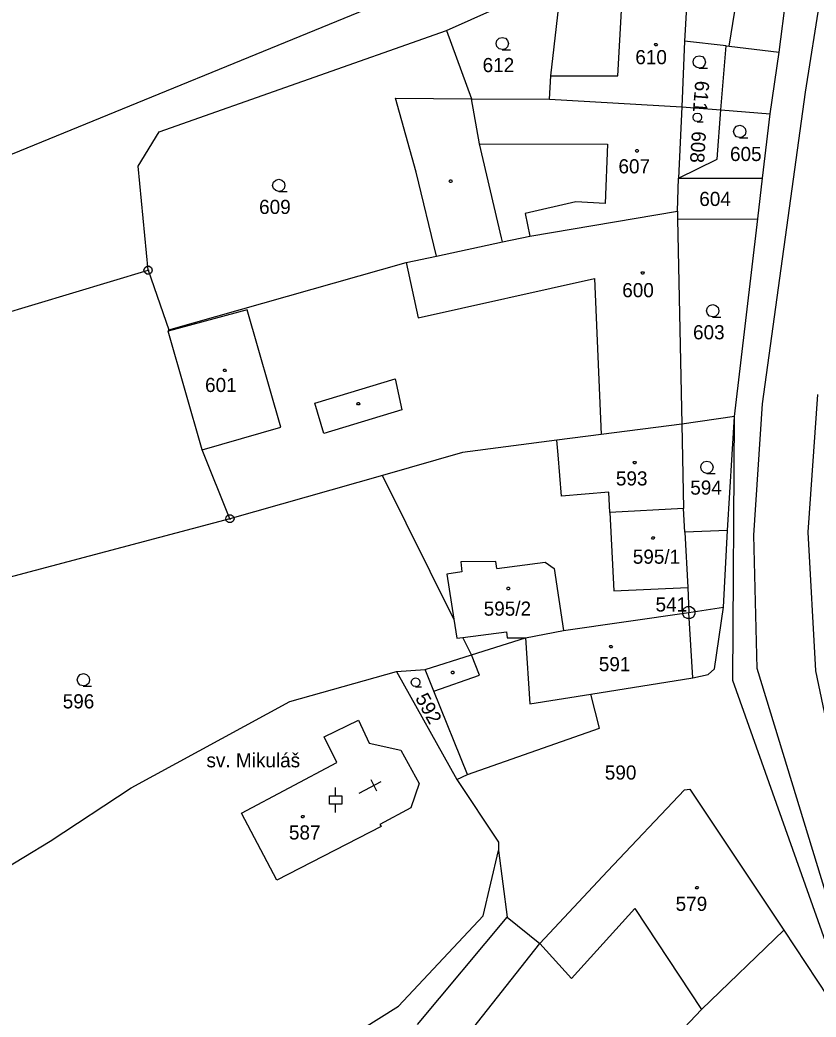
# Model space of a CAD drawing. Extents: x -609861 to -605046, y -1120287 to -1116307.
# Drawn here: x -607503.9 to -607408.4, y -1119632.9 to -1119513.1 of the extents above; entities that cross this region are included whole.
import ezdxf

# ---------------------------------------------------------------- set-up
doc = ezdxf.new("R2010")
doc.units = 0
for name, color, linetype in [('Vrstva 1', 7, 'Continuous'), ('Vrstva 2', 7, 'Continuous'), ('Vrstva 3', 7, 'Continuous'), ('Vrstva 4', 7, 'Continuous'), ('Vrstva 5', 7, 'Continuous'), ('Vrstva 7', 7, 'Continuous'), ('Vrstva 8', 7, 'Continuous')]:
    doc.layers.add(name, color=color, linetype=linetype)

msp = doc.modelspace()

# ---------------------------------------------------------------- linework, layer by layer
at = {"layer": 'Vrstva 1'}
for p, q in [((-607412.79, -1119516.96), (-607410.8, -1119501.09)), ((-607439.98, -1119502.64), (-607552.49, -1119548.67)), ((-607452.74, -1119514.35), (-607438.87, -1119508.14)), ((-607440.19, -1119519.82), (-607438.87, -1119508.14)), ((-607418.8, -1119516.26), (-607418.12, -1119512.02)), ((-607487.24, -1119526.53), (-607452.74, -1119514.35)), ((-607452.74, -1119514.35), (-607449.73, -1119522.57)), ((-607424.14, -1119515.63), (-607424.46, -1119523.54)), ((-607419.17, -1119516.21), (-607424.14, -1119515.63)), ((-607419.78, -1119523.9), (-607419.17, -1119516.21)), ((-607419.17, -1119516.21), (-607418.8, -1119516.26)), ((-607418.8, -1119516.26), (-607412.79, -1119516.96)), ((-607413.86, -1119524.36), (-607412.79, -1119516.96)), ((-607440.36, -1119522.59), (-607440.19, -1119519.82)), ((-607458.84, -1119522.49), (-607449.73, -1119522.57)), ((-607456.38, -1119531.37), (-607458.84, -1119522.49)), ((-607449.73, -1119522.57), (-607440.36, -1119522.59)), ((-607440.36, -1119522.59), (-607424.46, -1119523.54)), ((-607424.46, -1119523.54), (-607424.87, -1119532.09)), ((-607424.46, -1119523.54), (-607419.78, -1119523.9)), ((-607420.25, -1119529.8), (-607419.78, -1119523.9)), ((-607414.81, -1119532.09), (-607413.86, -1119524.36)), ((-607489.73, -1119530.67), (-607487.24, -1119526.53)), ((-607488.55, -1119543.17), (-607489.73, -1119530.67)), ((-607424.87, -1119532.09), (-607420.25, -1119529.8)), ((-607453.93, -1119541.47), (-607456.38, -1119531.37)), ((-607424.98, -1119536.05), (-607424.87, -1119532.09)), ((-607424.87, -1119532.09), (-607414.81, -1119532.09)), ((-607415.35, -1119537), (-607414.81, -1119532.09)), ((-607442.72, -1119539.08), (-607424.98, -1119536.05)), ((-607424.98, -1119536.05), (-607424.98, -1119537.01)), ((-607424.98, -1119537.01), (-607415.35, -1119537)), ((-607424.98, -1119537.01), (-607424.46, -1119561.67)), ((-607418.16, -1119560.73), (-607415.35, -1119537)), ((-607446.01, -1119539.76), (-607442.72, -1119539.08)), ((-607453.93, -1119541.47), (-607446.01, -1119539.76)), ((-607457.57, -1119542.22), (-607453.93, -1119541.47)), ((-607486.08, -1119550.32), (-607457.57, -1119542.22)), ((-607537.25, -1119557.8), (-607488.55, -1119543.17)), ((-607488.55, -1119543.17), (-607486.08, -1119550.32)), ((-607476.64, -1119547.9), (-607486.13, -1119550.49)), ((-607472.6, -1119562.01), (-607476.64, -1119547.9)), ((-607486.13, -1119550.49), (-607486.08, -1119550.32)), ((-607482.05, -1119564.72), (-607486.13, -1119550.49)), ((-607418.16, -1119560.73), (-607424.46, -1119561.67)), ((-607418.99, -1119574.41), (-607418.16, -1119560.73)), ((-607418.37, -1119592.45), (-607418.16, -1119560.73)), ((-607482.05, -1119564.72), (-607472.6, -1119562.01)), ((-607424.46, -1119561.67), (-607434.16, -1119562.9)), ((-607424.46, -1119561.67), (-607424.26, -1119571.8)), ((-607434.16, -1119562.9), (-607439.47, -1119563.59)), ((-607439.47, -1119563.59), (-607450.8, -1119565.07)), ((-607439.33, -1119565.34), (-607439.47, -1119563.59)), ((-607478.72, -1119573.02), (-607482.05, -1119564.72)), ((-607450.8, -1119565.07), (-607460.42, -1119567.81)), ((-607438.93, -1119570.29), (-607439.33, -1119565.34)), ((-607460.42, -1119567.81), (-607478.72, -1119573.02)), ((-607451.84, -1119585.09), (-607460.42, -1119567.81)), ((-607433.25, -1119569.83), (-607438.93, -1119570.29)), ((-607433.12, -1119572.26), (-607433.25, -1119569.83)), ((-607424.26, -1119571.8), (-607433.12, -1119572.26)), ((-607424.13, -1119574.62), (-607424.26, -1119571.8)), ((-607478.72, -1119573.02), (-607508.25, -1119580.86)), ((-607418.99, -1119574.41), (-607424.13, -1119574.62)), ((-607419.49, -1119583.64), (-607418.99, -1119574.41)), ((-607446.79, -1119578.14), (-607450.99, -1119578.2)), ((-607446.67, -1119579.01), (-607446.79, -1119578.14)), ((-607446.67, -1119579.01), (-607440.89, -1119578.24)), ((-607440.89, -1119578.24), (-607439.8, -1119578.99)), ((-607452.68, -1119579.66), (-607451.84, -1119585.09)), ((-607439.8, -1119578.99), (-607438.7, -1119586.46)), ((-607423.64, -1119584.28), (-607419.49, -1119583.64)), ((-607420.54, -1119591.06), (-607419.49, -1119583.64)), ((-607438.7, -1119586.46), (-607423.64, -1119584.28)), ((-607451.84, -1119585.09), (-607451.49, -1119587.37)), ((-607451.49, -1119587.37), (-607450.76, -1119587.28)), ((-607449.71, -1119589.38), (-607450.76, -1119587.28)), ((-607443.23, -1119587.32), (-607438.7, -1119586.46)), ((-607449.71, -1119589.38), (-607443.23, -1119587.32)), ((-607455.27, -1119591.14), (-607449.71, -1119589.38)), ((-607471.55, -1119594.97), (-607458.72, -1119591.35)), ((-607458.72, -1119591.35), (-607455.27, -1119591.14)), ((-607458.72, -1119591.35), (-607451.49, -1119604.36)), ((-607454.25, -1119593.73), (-607455.27, -1119591.14)), ((-607423.16, -1119592.12), (-607421.33, -1119591.73)), ((-607421.33, -1119591.73), (-607420.54, -1119591.06)), ((-607435.41, -1119594.09), (-607423.16, -1119592.12)), ((-607407.21, -1119623.81), (-607418.37, -1119592.45)), ((-607450.2, -1119603.75), (-607454.25, -1119593.73)), ((-607434.35, -1119598.19), (-607435.41, -1119594.09)), ((-607490.6, -1119605.36), (-607471.55, -1119594.97)), ((-607467.43, -1119599.2), (-607463.28, -1119597.23)), ((-607463.28, -1119597.23), (-607462.03, -1119599.96)), ((-607465.88, -1119602.29), (-607467.43, -1119599.2)), ((-607450.2, -1119603.75), (-607434.35, -1119598.19)), ((-607462.03, -1119599.96), (-607458.22, -1119600.83)), ((-607458.22, -1119600.83), (-607456.02, -1119604.81)), ((-607477.32, -1119608.37), (-607465.88, -1119602.29)), ((-607451.49, -1119604.36), (-607450.2, -1119603.75)), ((-607456.02, -1119604.81), (-607457.01, -1119607.75)), ((-607451.49, -1119604.36), (-607446.49, -1119611.86)), ((-607500.3, -1119611.75), (-607490.6, -1119605.36)), ((-607433.41, -1119615.35), (-607424.17, -1119605.58)), ((-607424.17, -1119605.58), (-607423.53, -1119605.52)), ((-607423.53, -1119605.52), (-607412.24, -1119622.43)), ((-607473.09, -1119616.45), (-607477.32, -1119608.37)), ((-607457.01, -1119607.75), (-607460.73, -1119609.73)), ((-607460.59, -1119609.98), (-607473.09, -1119616.45)), ((-607460.73, -1119609.73), (-607460.59, -1119609.98)), ((-607513.13, -1119619.52), (-607500.3, -1119611.75)), ((-607446.49, -1119611.86), (-607446.5, -1119612.87)), ((-607448.32, -1119620.71), (-607446.5, -1119612.87)), ((-607446.5, -1119612.87), (-607445.44, -1119620.87)), ((-607441.53, -1119624.05), (-607433.41, -1119615.35)), ((-607458.51, -1119631.56), (-607448.32, -1119620.71)), ((-607456.22, -1119633.79), (-607445.44, -1119620.87)), ((-607445.44, -1119620.87), (-607441.53, -1119624.05)), ((-607422.11, -1119631.97), (-607412.24, -1119622.43)), ((-607412.24, -1119622.43), (-607401.02, -1119639.47)), ((-607451.89, -1119637.15), (-607441.53, -1119624.05)), ((-607495.8, -1119654.95), (-607458.51, -1119631.56)), ((-607426.77, -1119636.85), (-607422.11, -1119631.97))]:
    msp.add_line(p, q, dxfattribs=at)
msp.add_lwpolyline([(-607450.99, -1119578.2), (-607450.9, -1119579.4), (-607452.68, -1119579.66)], dxfattribs=at)
at = {"layer": 'Vrstva 3'}
msp.add_line((-607466.04, -1119606.29), (-607466.04, -1119605.29), dxfattribs=at)
for points in [[(-607446.02, -1119516.66), (-607446.4, -1119516.56), (-607446.67, -1119516.29), (-607446.77, -1119515.92), (-607446.67, -1119515.55), (-607446.4, -1119515.28), (-607446.03, -1119515.18), (-607445.66, -1119515.28), (-607445.39, -1119515.55), (-607445.29, -1119515.93), (-607445.39, -1119516.31), (-607445.66, -1119516.58), (-607446.04, -1119516.68), (-607445.04, -1119516.68)], [(-607422.37, -1119518.88), (-607422.75, -1119518.78), (-607423.02, -1119518.51), (-607423.12, -1119518.14), (-607423.02, -1119517.77), (-607422.75, -1119517.5), (-607422.38, -1119517.4), (-607422.01, -1119517.5), (-607421.74, -1119517.77), (-607421.64, -1119518.15), (-607421.74, -1119518.53), (-607422.01, -1119518.8), (-607422.39, -1119518.9), (-607421.39, -1119518.9)], [(-607422.61, -1119525.31), (-607422.876, -1119525.24), (-607423.065, -1119525.051), (-607423.135, -1119524.792), (-607423.065, -1119524.533), (-607422.876, -1119524.344), (-607422.617, -1119524.274), (-607422.358, -1119524.344), (-607422.169, -1119524.533), (-607422.099, -1119524.799), (-607422.169, -1119525.065), (-607422.358, -1119525.254), (-607422.624, -1119525.324), (-607421.924, -1119525.324)], [(-607417.52, -1119527.23), (-607417.9, -1119527.13), (-607418.17, -1119526.86), (-607418.27, -1119526.49), (-607418.17, -1119526.12), (-607417.9, -1119525.85), (-607417.53, -1119525.75), (-607417.16, -1119525.85), (-607416.89, -1119526.12), (-607416.79, -1119526.5), (-607416.89, -1119526.88), (-607417.16, -1119527.15), (-607417.54, -1119527.25), (-607416.54, -1119527.25)], [(-607472.85, -1119533.7), (-607473.23, -1119533.6), (-607473.5, -1119533.33), (-607473.6, -1119532.96), (-607473.5, -1119532.59), (-607473.23, -1119532.32), (-607472.86, -1119532.22), (-607472.49, -1119532.32), (-607472.22, -1119532.59), (-607472.12, -1119532.97), (-607472.22, -1119533.35), (-607472.49, -1119533.62), (-607472.87, -1119533.72), (-607471.87, -1119533.72)], [(-607420.76, -1119548.76), (-607421.14, -1119548.66), (-607421.41, -1119548.39), (-607421.51, -1119548.02), (-607421.41, -1119547.65), (-607421.14, -1119547.38), (-607420.77, -1119547.28), (-607420.4, -1119547.38), (-607420.13, -1119547.65), (-607420.03, -1119548.03), (-607420.13, -1119548.41), (-607420.4, -1119548.68), (-607420.78, -1119548.78), (-607419.78, -1119548.78)], [(-607421.46, -1119567.56), (-607421.84, -1119567.46), (-607422.11, -1119567.19), (-607422.21, -1119566.82), (-607422.11, -1119566.45), (-607421.84, -1119566.18), (-607421.47, -1119566.08), (-607421.1, -1119566.18), (-607420.83, -1119566.45), (-607420.73, -1119566.83), (-607420.83, -1119567.21), (-607421.1, -1119567.48), (-607421.48, -1119567.58), (-607420.48, -1119567.58)], [(-607496.31, -1119593.1), (-607496.69, -1119593), (-607496.96, -1119592.73), (-607497.06, -1119592.36), (-607496.96, -1119591.99), (-607496.69, -1119591.72), (-607496.32, -1119591.62), (-607495.95, -1119591.72), (-607495.68, -1119591.99), (-607495.58, -1119592.37), (-607495.68, -1119592.75), (-607495.95, -1119593.02), (-607496.33, -1119593.12), (-607495.33, -1119593.12)], [(-607456.43, -1119593.18), (-607456.696, -1119593.11), (-607456.885, -1119592.921), (-607456.955, -1119592.662), (-607456.885, -1119592.403), (-607456.696, -1119592.214), (-607456.437, -1119592.144), (-607456.178, -1119592.214), (-607455.989, -1119592.403), (-607455.919, -1119592.669), (-607455.989, -1119592.935), (-607456.178, -1119593.124), (-607456.444, -1119593.194), (-607455.744, -1119593.194)], [(-607466.04, -1119608.29), (-607466.04, -1119607.29), (-607466.79, -1119607.29), (-607466.79, -1119606.29), (-607466.04, -1119606.29), (-607465.29, -1119606.29), (-607465.29, -1119607.29), (-607466.04, -1119607.29)]]:
    msp.add_lwpolyline(points, dxfattribs=at)
at = {"layer": 'Vrstva 4'}
for p, q in [((-607409.63, -1119521.78), (-607404.05, -1119486.06)), ((-607432.18, -1119519.79), (-607431.67, -1119511.24)), ((-607423.93, -1119511.51), (-607424.14, -1119515.63)), ((-607440.19, -1119519.82), (-607432.18, -1119519.79)), ((-607448.76, -1119527.96), (-607449.73, -1119522.57)), ((-607414.78, -1119559.21), (-607409.63, -1119521.78)), ((-607419.78, -1119523.9), (-607413.86, -1119524.36)), ((-607446.13, -1119539.26), (-607448.76, -1119527.96)), ((-607448.76, -1119527.96), (-607433.42, -1119528.02)), ((-607433.42, -1119528.02), (-607433.69, -1119535.15)), ((-607437.21, -1119534.95), (-607443.27, -1119536.36)), ((-607433.69, -1119535.15), (-607437.21, -1119534.95)), ((-607443.27, -1119536.36), (-607442.72, -1119539.08)), ((-607446.01, -1119539.76), (-607446.13, -1119539.26)), ((-607457.57, -1119542.22), (-607456.12, -1119548.88)), ((-607456.12, -1119548.88), (-607434.95, -1119544.17)), ((-607434.95, -1119544.17), (-607434.16, -1119562.9)), ((-607468.55, -1119559.11), (-607458.9, -1119556.2)), ((-607458.9, -1119556.2), (-607458.08, -1119559.94)), ((-607408.19, -1119558.07), (-607409.37, -1119574.63)), ((-607467.45, -1119562.76), (-607468.55, -1119559.11)), ((-607415.83, -1119574.99), (-607414.78, -1119559.21)), ((-607458.08, -1119559.94), (-607467.45, -1119562.76)), ((-607433.12, -1119572.26), (-607432.63, -1119581.67)), ((-607424.13, -1119574.62), (-607423.76, -1119581.27)), ((-607415.44, -1119591), (-607415.83, -1119574.99)), ((-607409.37, -1119574.63), (-607408.45, -1119591.27)), ((-607432.63, -1119581.67), (-607423.76, -1119581.27)), ((-607423.76, -1119581.27), (-607423.64, -1119584.28)), ((-607423.16, -1119592.12), (-607423.64, -1119584.28)), ((-607450.76, -1119587.28), (-607445.54, -1119586.6)), ((-607445.54, -1119586.6), (-607445.43, -1119587.34)), ((-607445.43, -1119587.34), (-607443.23, -1119587.32)), ((-607443.23, -1119587.32), (-607442.73, -1119595.25)), ((-607448.78, -1119591.82), (-607449.71, -1119589.38)), ((-607454.25, -1119593.73), (-607448.78, -1119591.82)), ((-607405.61, -1119623.19), (-607415.44, -1119591)), ((-607408.45, -1119591.27), (-607405.35, -1119606.1)), ((-607442.73, -1119595.25), (-607435.41, -1119594.09)), ((-607437.72, -1119628.23), (-607430.13, -1119619.85)), ((-607430.13, -1119619.85), (-607422.11, -1119631.97)), ((-607441.53, -1119624.05), (-607437.72, -1119628.23))]:
    msp.add_line(p, q, dxfattribs=at)
at = {"layer": 'Vrstva 5'}
for p, q in [((-607463.21, -1119605.99), (-607460.553, -1119604.598)), ((-607461.09, -1119605.726), (-607461.786, -1119604.397))]:
    msp.add_line(p, q, dxfattribs=at)
for points in [[(-607427.5, -1119515.91), (-607427.41, -1119516.06), (-607427.5, -1119516.21), (-607427.68, -1119516.21), (-607427.77, -1119516.06), (-607427.68, -1119515.91)], [(-607429.77, -1119528.66), (-607429.68, -1119528.81), (-607429.77, -1119528.96), (-607429.95, -1119528.96), (-607430.04, -1119528.81), (-607429.95, -1119528.66)], [(-607452.14, -1119532.31), (-607452.05, -1119532.46), (-607452.14, -1119532.61), (-607452.32, -1119532.61), (-607452.41, -1119532.46), (-607452.32, -1119532.31)], [(-607429.09, -1119543.34), (-607429, -1119543.49), (-607429.09, -1119543.64), (-607429.27, -1119543.64), (-607429.36, -1119543.49), (-607429.27, -1119543.34)], [(-607479.25, -1119555.04), (-607479.16, -1119555.19), (-607479.25, -1119555.34), (-607479.43, -1119555.34), (-607479.52, -1119555.19), (-607479.43, -1119555.04)], [(-607463.22, -1119559.04), (-607463.13, -1119559.19), (-607463.22, -1119559.34), (-607463.4, -1119559.34), (-607463.49, -1119559.19), (-607463.4, -1119559.04)], [(-607430.05, -1119566.12), (-607429.96, -1119566.27), (-607430.05, -1119566.42), (-607430.23, -1119566.42), (-607430.32, -1119566.27), (-607430.23, -1119566.12)], [(-607427.83, -1119575.17), (-607427.74, -1119575.32), (-607427.83, -1119575.47), (-607428.01, -1119575.47), (-607428.1, -1119575.32), (-607428.01, -1119575.17)], [(-607445.21, -1119581.24), (-607445.12, -1119581.39), (-607445.21, -1119581.54), (-607445.39, -1119581.54), (-607445.48, -1119581.39), (-607445.39, -1119581.24)], [(-607432.91, -1119588.23), (-607432.82, -1119588.38), (-607432.91, -1119588.53), (-607433.09, -1119588.53), (-607433.18, -1119588.38), (-607433.09, -1119588.23)], [(-607451.91, -1119591.34), (-607451.82, -1119591.49), (-607451.91, -1119591.64), (-607452.09, -1119591.64), (-607452.18, -1119591.49), (-607452.09, -1119591.34)], [(-607469.89, -1119608.65), (-607469.8, -1119608.8), (-607469.89, -1119608.95), (-607470.07, -1119608.95), (-607470.16, -1119608.8), (-607470.07, -1119608.65)], [(-607422.58, -1119617.19), (-607422.49, -1119617.34), (-607422.58, -1119617.49), (-607422.76, -1119617.49), (-607422.85, -1119617.34), (-607422.76, -1119617.19)]]:
    msp.add_lwpolyline(points, close=True, dxfattribs=at)
at = {"layer": 'Vrstva 8'}
for p, q in [((-607488.67, -1119543.17), (-607488.43, -1119543.17)), ((-607478.84, -1119573.02), (-607478.6, -1119573.02)), ((-607423.69, -1119584.28), (-607423.59, -1119584.28))]:
    msp.add_line(p, q, dxfattribs=at)
for points in [[(-607488.4, -1119542.69), (-607488.15, -1119542.87), (-607488.05, -1119543.16), (-607488.15, -1119543.45), (-607488.4, -1119543.63), (-607488.71, -1119543.63), (-607488.96, -1119543.45), (-607489.06, -1119543.16), (-607488.96, -1119542.87), (-607488.71, -1119542.69)], [(-607478.57, -1119572.54), (-607478.32, -1119572.72), (-607478.22, -1119573.01), (-607478.32, -1119573.3), (-607478.57, -1119573.48), (-607478.88, -1119573.48), (-607479.13, -1119573.3), (-607479.23, -1119573.01), (-607479.13, -1119572.72), (-607478.88, -1119572.54)], [(-607423.45, -1119583.56), (-607423.11, -1119583.75), (-607422.92, -1119584.09), (-607422.92, -1119584.48), (-607423.11, -1119584.82), (-607423.45, -1119585.01), (-607423.84, -1119585.01), (-607424.18, -1119584.82), (-607424.37, -1119584.48), (-607424.37, -1119584.09), (-607424.18, -1119583.75), (-607423.84, -1119583.56)]]:
    msp.add_lwpolyline(points, close=True, dxfattribs=at)

# ---------------------------------------------------------------- texts
at = {"layer": 'Vrstva 2'}
for s, p in [('612', (-607448.393, -1119519.36)), ('610', (-607430.063, -1119518.41)), ('605', (-607418.693, -1119530.04)), ('607', (-607432.083, -1119531.52)), ('604', (-607422.383, -1119535.44)), ('609', (-607475.223, -1119536.4)), ('600', (-607431.633, -1119546.4)), ('603', (-607423.133, -1119551.46)), ('601', (-607481.713, -1119557.79)), ('593', (-607432.393, -1119569.02)), ('594', (-607423.463, -1119570.12)), ('595/1', (-607430.363, -1119578.42)), ('595/2', (-607448.263, -1119584.66)), ('591', (-607434.443, -1119591.33)), ('596', (-607498.803, -1119595.8)), ('590', (-607433.723, -1119604.35)), ('587', (-607471.643, -1119611.55)), ('579', (-607425.223, -1119620.12))]:
    msp.add_text(s, height=1.7, dxfattribs=at).set_placement(p)
for s, rotation, p in [('611', 265.50864, (-607422.858, -1119520.346)), ('608', 266.42538, (-607423.262, -1119526.426)), ('592', 298.79749, (-607456.536, -1119594.548))]:
    msp.add_text(s, height=1.7, rotation=rotation, dxfattribs=at).set_placement(p)
at = {"layer": 'Vrstva 7'}
msp.add_text('sv. Mikuláš', height=1.7, dxfattribs=at).set_placement((-607481.543, -1119602.88))
at = {"layer": 'Vrstva 8'}
msp.add_text('541', height=1.7, dxfattribs=at).set_placement((-607427.633, -1119584.16))

doc.saveas('drawing.dxf')
